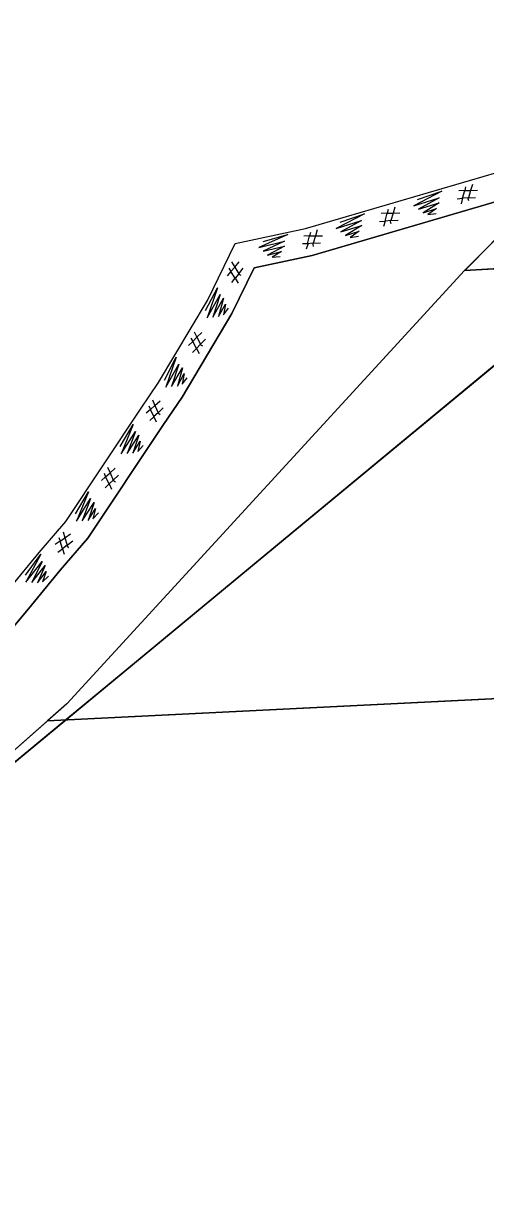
# Model space of a CAD drawing. Extents: x 532503 to 539665, y 6557663 to 6561526.
# Drawn here: x 537324.1 to 537390.7, y 6560330.8 to 6560498 of the extents above; entities that cross this region are included whole.
import ezdxf

# ---------------------------------------------------------------- set-up
doc = ezdxf.new("R2010")
doc.units = 0
for name, color, linetype in [('Default', 7, 'Continuous'), ('Plokid', 7, 'Continuous'), ('Täide', 7, 'Continuous')]:
    doc.layers.add(name, color=color, linetype=linetype)

msp = doc.modelspace()

# ---------------------------------------------------------------- linework, layer by layer
at = {"layer": 'Default'}
for points in [[(537322.23, 6560416.75), (537326.37, 6560421.81), (537330.23, 6560426.27), (537340.98, 6560442.43), (537343.58, 6560446.27), (537350.59, 6560458.09), (537354.61, 6560466.27), (537364.7, 6560468.43), (537409.98, 6560481.67), (537421.88, 6560479.69), (537447.49, 6560478.57), (537471.88, 6560485.43), (537475.42, 6560486.27), (537476.28, 6560486.59), (537513.56, 6560495.99), (537520.26, 6560497.58), (537521.87, 6560497.97)], [(537316.32, 6560403.48), (537325.29, 6560414.21), (537329.42, 6560419.25), (537333.4, 6560423.86), (537344.28, 6560440.21), (537346.94, 6560444.14), (537354.09, 6560456.19), (537357.33, 6560462.78), (537365.68, 6560464.57), (537410.22, 6560477.6), (537421.47, 6560475.73), (537447.96, 6560474.57), (537472.88, 6560481.58), (537476.58, 6560482.46), (537477.46, 6560482.79), (537514.5, 6560492.12), (537521.18, 6560493.72), (537522.74, 6560494.09)], [(537114.82, 6560272.67), (537235.3, 6560321.87), (537242.05, 6560326.27), (537267.99, 6560346.27), (537409.98, 6560463.67), (537409.98, 6560463.67), (537409.98, 6560463.67), (537680.4, 6560479.07), (537680.4, 6560479.07), (537927.28, 6560437.47), (537927.28, 6560437.47), (538157.31, 6560447.07), (538157.31, 6560447.07), (538426.58, 6560436.27), (538426.58, 6560436.27), (538556.7, 6560436.87), (538556.7, 6560436.87), (538783.9, 6560390.27), (538783.9, 6560390.27)], [(537291.08, 6560365.36), (537330.34, 6560400.02), (537387.62, 6560462.4), (537395.43, 6560470.27), (537410.22, 6560471.6), (537447.96, 6560474.57), (537680.4, 6560479.07)], [(537327.58, 6560397.59), (537409.98, 6560401.67), (537680.4, 6560415.07), (537927.28, 6560383.47), (538157.31, 6560395.07), (538426.58, 6560390.27), (538556.7, 6560374.87), (538783.9, 6560390.27), (538809.14, 6560385.09)]]:
    msp.add_lwpolyline(points, dxfattribs=at)
at = {"layer": 'Plokid'}
for points in [[(537316.32, 6560403.48), (537325.29, 6560414.21), (537329.42, 6560419.25), (537333.4, 6560423.86), (537344.28, 6560440.21), (537346.94, 6560444.14), (537354.09, 6560456.19), (537357.33, 6560462.78), (537365.68, 6560464.57), (537410.22, 6560477.6), (537421.47, 6560475.73), (537447.96, 6560474.57), (537472.88, 6560481.58), (537476.58, 6560482.46), (537477.46, 6560482.79), (537514.5, 6560492.12), (537521.18, 6560493.72), (537522.74, 6560494.09)], [(537119.21, 6560274.46), (537235.3, 6560321.87), (537242.05, 6560326.27), (537267.99, 6560346.27), (537291.08, 6560365.36), (537409.98, 6560463.67), (537409.98, 6560463.67), (537680.4, 6560479.07), (537680.4, 6560479.07), (537927.28, 6560437.47), (537927.28, 6560437.47), (538157.31, 6560447.07), (538157.31, 6560447.07), (538426.58, 6560436.27), (538426.58, 6560436.27), (538556.7, 6560436.87), (538556.7, 6560436.87), (538783.9, 6560390.27), (538783.9, 6560390.27)], [(537247.5, 6560342.94), (537266.05, 6560358.34), (537271.45, 6560363.31), (537293.69, 6560382.67), (537294.46, 6560383.36), (537306.91, 6560395.32), (537316.32, 6560403.48), (537325.29, 6560414.21), (537329.42, 6560419.25), (537333.4, 6560423.86), (537344.28, 6560440.21), (537346.94, 6560444.14), (537354.09, 6560456.19), (537356.26, 6560460.61)]]:
    msp.add_lwpolyline(points, dxfattribs=at)
at = {"layer": 'Täide'}
for p, q in [((537387.62, 6560462.4), (537395.43, 6560470.27)), ((537330.34, 6560400.02), (537387.62, 6560462.4)), ((537379.51, 6560438.47), (537409.98, 6560463.67)), ((537387.62, 6560462.4), (537409.98, 6560463.67)), ((537330.22, 6560397.72), (537379.51, 6560438.47)), ((537409.98, 6560401.67), (537327.58, 6560397.59)), ((537291.08, 6560365.36), (537330.22, 6560397.72))]:
    msp.add_line(p, q, dxfattribs=at)
for points in [[(538783.9, 6560390.27), (538783.9, 6560390.27), (538556.7, 6560436.87), (538426.58, 6560436.27), (538157.31, 6560447.07), (537927.28, 6560437.47), (537680.4, 6560479.07), (537409.98, 6560463.67), (537387.62, 6560462.4)], [(537447.96, 6560474.57), (537421.47, 6560475.73), (537410.22, 6560477.6), (537365.68, 6560464.57), (537357.33, 6560462.78), (537354.09, 6560456.19), (537346.94, 6560444.14), (537344.28, 6560440.21), (537333.4, 6560423.86), (537329.42, 6560419.25), (537325.29, 6560414.21), (537316.32, 6560403.48)], [(537387.77, 6560474.41), (537387.63, 6560473.89), (537388.48, 6560473.9), (537389.48, 6560473.93)], [(537388.73, 6560474.75), (537388.48, 6560473.9), (537388.16, 6560472.83), (537389.2, 6560472.89)], [(537380.85, 6560472.59), (537384.36, 6560473.82), (537380.3, 6560471.69), (537383.94, 6560472.86), (537380.99, 6560471.21), (537383.97, 6560472.13), (537381.63, 6560470.68), (537383.59, 6560471.33), (537382.32, 6560470.43), (537383.5, 6560470.59)], [(537386.54, 6560472.72), (537387.33, 6560472.78), (537387.12, 6560471.96)], [(537388.21, 6560472.39), (537388.12, 6560472.68), (537388.16, 6560472.83), (537387.33, 6560472.78), (537387.63, 6560473.89), (537386.8, 6560473.86)], [(537376.61, 6560471.15), (537376.47, 6560470.62), (537377.32, 6560470.64), (537378.31, 6560470.67)], [(537377.56, 6560471.49), (537377.32, 6560470.64), (537377, 6560469.56), (537378.04, 6560469.63)], [(537395.43, 6560470.27), (537387.62, 6560462.4), (537330.34, 6560400.02), (537291.08, 6560365.36)], [(537369.69, 6560469.33), (537373.2, 6560470.56), (537369.14, 6560468.43), (537372.78, 6560469.6), (537369.82, 6560467.94), (537372.81, 6560468.87), (537370.47, 6560467.42), (537372.43, 6560468.07), (537371.16, 6560467.16), (537372.34, 6560467.32)], [(537375.38, 6560469.46), (537376.17, 6560469.51), (537375.96, 6560468.7)], [(537377.05, 6560469.12), (537376.96, 6560469.41), (537377, 6560469.56), (537376.17, 6560469.51), (537376.47, 6560470.62), (537375.63, 6560470.6)], [(537395.43, 6560470.27), (537387.73, 6560462.48), (537387.62, 6560462.4), (537387.62, 6560462.4)], [(537358.6, 6560466.58), (537362.19, 6560467.55), (537357.99, 6560465.72), (537361.71, 6560466.62), (537358.63, 6560465.18), (537361.68, 6560465.89), (537359.24, 6560464.61), (537361.24, 6560465.11), (537359.91, 6560464.31), (537361.09, 6560464.38)], [(537365.88, 6560465.86), (537365.8, 6560466.15), (537365.84, 6560466.3), (537365.01, 6560466.25), (537365.31, 6560467.36), (537364.47, 6560467.33)], [(537365.45, 6560467.88), (537365.31, 6560467.36), (537366.16, 6560467.37), (537367.15, 6560467.4)], [(537366.4, 6560468.22), (537366.16, 6560467.37), (537365.84, 6560466.3), (537366.88, 6560466.36)], [(537364.29, 6560466.29), (537365.08, 6560466.28), (537364.81, 6560465.48)], [(537409.98, 6560463.67), (537372.69, 6560432.83), (537338.99, 6560404.97), (537338.99, 6560404.97), (537330.22, 6560397.72), (537330.22, 6560397.72), (537330.22, 6560397.72), (537291.08, 6560365.36), (537267.99, 6560346.27), (537267.99, 6560346.27), (537267.99, 6560346.27), (537267.99, 6560346.27), (537267.99, 6560346.27), (537242.05, 6560326.27), (537235.3, 6560321.87)], [(537387.62, 6560462.4), (537387.62, 6560462.4), (537387.62, 6560462.4), (537330.34, 6560400.02), (537327.58, 6560397.59)], [(537353.67, 6560462.71), (537353.97, 6560462.25), (537354.53, 6560462.89), (537355.18, 6560463.64)], [(537354.07, 6560463.64), (537354.53, 6560462.89), (537355.1, 6560461.92), (537355.76, 6560462.73)], [(537355.46, 6560461.66), (537355.19, 6560461.79), (537355.1, 6560461.92), (537354.58, 6560461.27), (537353.97, 6560462.25), (537353.42, 6560461.61)], [(537354.09, 6560460.66), (537354.58, 6560461.27), (537355.04, 6560460.57)], [(537350.33, 6560456.61), (537352.06, 6560459.91), (537350.55, 6560455.58), (537352.41, 6560458.92), (537351.38, 6560455.69), (537352.93, 6560458.41), (537352.21, 6560455.75), (537353.2, 6560457.56), (537352.89, 6560456.03), (537353.64, 6560456.95)], [(537348.22, 6560452.67), (537348.48, 6560452.18), (537349.09, 6560452.78), (537349.79, 6560453.48)], [(537348.69, 6560453.56), (537349.09, 6560452.78), (537349.58, 6560451.77), (537350.3, 6560452.53)], [(537349.92, 6560451.48), (537349.66, 6560451.63), (537349.58, 6560451.77), (537349.01, 6560451.17), (537348.48, 6560452.18), (537347.88, 6560451.59)], [(537348.47, 6560450.59), (537349.01, 6560451.17), (537349.41, 6560450.43)], [(537344.4, 6560446.61), (537346.12, 6560449.9), (537344.61, 6560445.58), (537346.48, 6560448.92), (537345.44, 6560445.69), (537347, 6560448.4), (537346.28, 6560445.75), (537347.26, 6560447.56), (537346.95, 6560446.03), (537347.7, 6560446.95)], [(537343.81, 6560441.62), (537343.55, 6560441.79), (537343.49, 6560441.93), (537342.88, 6560441.36), (537342.41, 6560442.41), (537341.78, 6560441.85)], [(537342.18, 6560442.9), (537342.41, 6560442.41), (537343.05, 6560442.96), (537343.8, 6560443.62)], [(537342.7, 6560443.77), (537343.05, 6560442.96), (537343.49, 6560441.93), (537344.25, 6560442.64)], [(537342.31, 6560440.81), (537342.88, 6560441.35), (537343.24, 6560440.6)], [(537338.03, 6560437.04), (537339.93, 6560440.24), (537338.2, 6560436), (537340.23, 6560439.24), (537339.03, 6560436.07), (537340.72, 6560438.7), (537339.87, 6560436.09), (537340.94, 6560437.84), (537340.56, 6560436.33), (537341.35, 6560437.21)], [(537335.72, 6560433.21), (537335.95, 6560432.72), (537336.59, 6560433.28), (537337.33, 6560433.94)], [(537336.23, 6560434.08), (537336.59, 6560433.28), (537337.04, 6560432.24), (537337.79, 6560432.96)], [(537337.36, 6560431.94), (537337.1, 6560432.11), (537337.04, 6560432.24), (537336.44, 6560431.67), (537335.95, 6560432.72), (537335.33, 6560432.16)], [(537331.59, 6560427.36), (537333.49, 6560430.56), (537331.75, 6560426.32), (537333.79, 6560429.56), (537332.59, 6560426.39), (537334.28, 6560429.02), (537333.43, 6560426.4), (537334.5, 6560428.16), (537334.12, 6560426.65), (537334.91, 6560427.53)], [(537335.87, 6560431.13), (537336.44, 6560431.67), (537336.8, 6560430.91)], [(537329.21, 6560423.97), (537329.38, 6560423.45), (537330.08, 6560423.93), (537330.9, 6560424.49)], [(537329.82, 6560424.77), (537330.08, 6560423.93), (537330.39, 6560422.85), (537331.23, 6560423.47)], [(537330.67, 6560422.5), (537330.44, 6560422.7), (537330.39, 6560422.85), (537329.73, 6560422.36), (537329.38, 6560423.45), (537328.69, 6560422.98)], [(537329.09, 6560421.88), (537329.73, 6560422.36), (537329.99, 6560421.56)], [(537324.41, 6560418.57), (537326.61, 6560421.57), (537324.47, 6560417.52), (537326.81, 6560420.54), (537325.31, 6560417.5), (537327.25, 6560419.95), (537326.14, 6560417.44), (537327.38, 6560419.07), (537326.85, 6560417.61), (537327.73, 6560418.41)], [(537327.58, 6560397.59), (537409.98, 6560401.67), (537680.4, 6560415.07), (537927.28, 6560383.47), (538157.31, 6560395.07), (538426.58, 6560390.27), (538556.7, 6560374.87), (538556.7, 6560374.87), (538556.7, 6560374.87)], [(537291.08, 6560365.36), (537330.34, 6560400.02)], [(537327.58, 6560397.59), (537291.08, 6560365.36), (537267.99, 6560346.27), (537267.99, 6560346.27)]]:
    msp.add_lwpolyline(points, dxfattribs=at)

doc.saveas('drawing.dxf')
